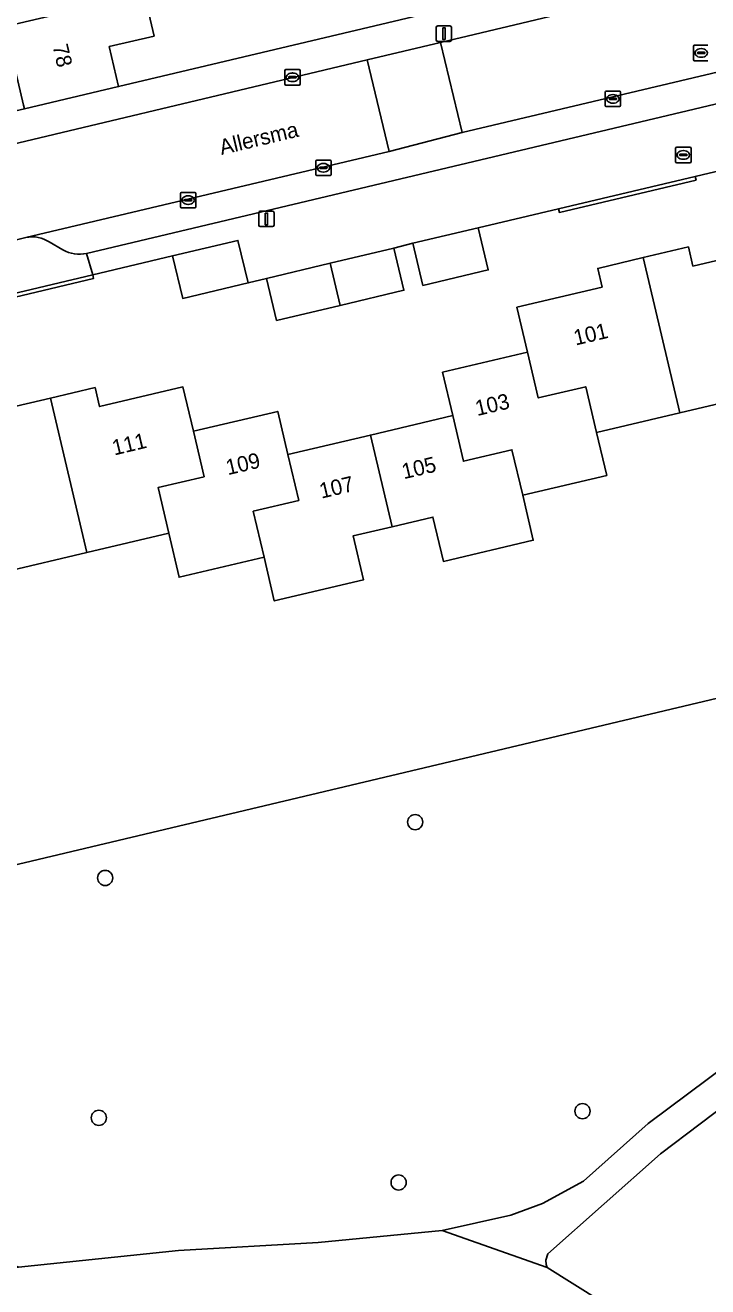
# Model space of a CAD drawing. Extents: x 158031 to 159244, y 380104 to 381214.
# Drawn here: x 158894.3 to 158938.4, y 380406.3 to 380487.8 of the extents above; entities that cross this region are included whole.
import ezdxf

# ---------------------------------------------------------------- set-up
doc = ezdxf.new("R2010")
doc.units = 0
for name, color, linetype in [('IMGEO_Boom', 7, 'Continuous'), ('IMGEO_Brandkraan', 7, 'Continuous'), ('IMGEO_Erf', 7, 'Continuous'), ('IMGEO_Groenvoorziening', 7, 'Continuous'), ('IMGEO_Hek', 7, 'Continuous'), ('IMGEO_Kolk', 7, 'Continuous'), ('IMGEO_Lichtmast', 7, 'Continuous'), ('IMGEO_Muur', 7, 'Continuous'), ('IMGEO_Openbare_ruimte_label', 7, 'Continuous'), ('IMGEO_Pand', 7, 'Continuous'), ('IMGEO_Pand_nummerreeks', 7, 'Continuous'), ('IMGEO_Parkeervlak_open', 7, 'Continuous'), ('IMGEO_Rijbaan_lokaal_open', 7, 'Continuous'), ('IMGEO_Rioolput', 7, 'Continuous'), ('IMGEO_Voetpad_halfverhard', 7, 'Continuous'), ('IMGEO_Voetpad_open', 7, 'Continuous')]:
    doc.layers.add(name, color=color, linetype=linetype)

msp = doc.modelspace()

# ---------------------------------------------------------------- linework, layer by layer
at = {"layer": 'IMGEO_Boom'}
for centre in [(158919.506, 380436.329), (158899.443, 380432.719), (158930.336, 380417.639), (158899.033, 380417.212), (158918.435, 380413.03)]:
    msp.add_circle(centre, 0.489, dxfattribs=at)
at = {"layer": 'IMGEO_Brandkraan'}
for p, q in [((158936.36, 380479.035), (158936.36, 380479.887)), ((158936.435, 380479.961), (158937.287, 380479.961)), ((158936.619, 380479.455), (158936.619, 380479.467)), ((158937.057, 380479.418), (158936.659, 380479.418)), ((158936.662, 380479.504), (158937.06, 380479.504)), ((158936.848, 380479.741), (158936.873, 380479.741)), ((158937.103, 380479.467), (158937.103, 380479.455)), ((158937.361, 380479.887), (158937.361, 380479.035)), ((158937.287, 380478.961), (158936.435, 380478.961)), ((158936.871, 380479.181), (158936.846, 380479.181))]:
    msp.add_line(p, q, dxfattribs=at)
for points in [[(158936.36, 380479.035), (158936.36, 380479.887)], [(158936.435, 380479.961), (158937.287, 380479.961)], [(158937.361, 380479.887), (158937.361, 380479.035)], [(158937.287, 380478.961), (158936.435, 380478.961)]]:
    msp.add_lwpolyline(points, dxfattribs=at)
for centre, radius, start, end in [((158936.437, 380479.885), 0.0765, 91.55205, 178.44795), ((158936.437, 380479.885), 0.0765, 91.55205, 178.44795), ((158936.659, 380479.464), 0.0403, 85.87752, 175.75265), ((158936.656, 380479.454), 0.0366, 178.93798, 274.71019), ((158937.06, 380479.461), 0.043, 264.86636, 352.45326), ((158937.064, 380479.466), 0.0386, 1.73085, 96.63898), ((158937.285, 380479.885), 0.0765, 1.55205, 88.44795), ((158937.285, 380479.885), 0.0765, 1.55205, 88.44795), ((158936.437, 380479.037), 0.0765, 181.55205, 268.44795), ((158936.437, 380479.037), 0.0765, 181.55205, 268.44795), ((158937.285, 380479.037), 0.0765, 271.55205, 358.44795), ((158937.285, 380479.037), 0.0765, 271.55205, 358.44795)]:
    msp.add_arc(centre, radius, start, end, dxfattribs=at)
for centre, major_axis, ratio, start_param, end_param in [((158936.847, 380479.461), (-0.387, 0.002), 0.722429, 4.712389, 7.853982), ((158936.872, 380479.461), (-0.39, 0.002), 0.717154, 1.570796, 4.712389)]:
    msp.add_ellipse(centre, major_axis=major_axis, ratio=ratio, start_param=start_param, end_param=end_param, dxfattribs=at)
at = {"layer": 'IMGEO_Erf'}
for points in [[(158901.466, 380492.016), (158902.612, 380487.149), (158899.705, 380486.464), (158900.315, 380483.885), (158920.547, 380488.674)], [(158942.801, 380479.288), (158937.632, 380478.075), (158937.687, 380477.842), (158928.842, 380475.744), (158928.787, 380475.977), (158923.585, 380474.758), (158924.231, 380472.034), (158920.004, 380471.031), (158919.358, 380473.756), (158918.13, 380473.441), (158918.777, 380470.717), (158914.659, 380469.738), (158910.541, 380468.759), (158909.893, 380471.483), (158908.704, 380471.185), (158904.459, 380470.183), (158903.809, 380472.935), (158898.635, 380471.711), (158898.691, 380471.478), (158889.887, 380469.384)], [(158893.027, 380463.064), (158895.908, 380463.743), (158898.789, 380464.422), (158899.08, 380463.189), (158904.48, 380464.461), (158905.155, 380461.599), (158910.616, 380462.886), (158911.273, 380460.097), (158916.608, 380461.354), (158921.938, 380462.61), (158921.276, 380465.418), (158926.773, 380466.713), (158926.088, 380469.619), (158931.604, 380470.919), (158931.319, 380472.13), (158934.255, 380472.822), (158937.188, 380473.513), (158937.48, 380472.273), (158942.879, 380473.545)], [(158941.944, 380464.034), (158936.628, 380462.781), (158931.249, 380461.514), (158931.903, 380458.738), (158926.464, 380457.456), (158927.149, 380454.55), (158921.336, 380453.18), (158920.659, 380456.053), (158918.008, 380455.429), (158915.501, 380454.838), (158916.171, 380451.995), (158910.39, 380450.633), (158909.725, 380453.454), (158904.232, 380452.16), (158903.56, 380455.011), (158898.266, 380453.764), (158892.97, 380452.516)], [(158883.466, 380431.148), (158973.949, 380452.625)]]:
    msp.add_lwpolyline(points, dxfattribs=at)
at = {"layer": 'IMGEO_Groenvoorziening'}
for points in [[(159006.925, 380451.21), (159005.828, 380456.746), (159004.857, 380456.513), (159005.809, 380452.471), (159000.386, 380451.105), (158975.667, 380445.423), (158973.949, 380452.625), (158883.466, 380431.148), (158888.059, 380413.158), (158888.945, 380411.442), (158890.833, 380408.861), (158893.84, 380407.549), (158904.192, 380408.639), (158913.221, 380409.146), (158921.261, 380409.922), (158925.707, 380410.919), (158927.74, 380411.665), (158930.409, 380413.109), (158934.592, 380416.844), (158944.855, 380424.497)], [(158938.68, 380403.56), (158941.135, 380407.879), (158946.376, 380412.112), (158940.523, 380418.762), (158935.39, 380414.878), (158928.1, 380408.408), (158927.968, 380408.009), (158927.983, 380407.72), (158928.059, 380407.537), (158931.468, 380405.396)]]:
    msp.add_lwpolyline(points, dxfattribs=at)
at = {"layer": 'IMGEO_Hek'}
msp.add_lwpolyline([(158900.315, 380483.885), (158920.547, 380488.674)], dxfattribs=at)
at = {"layer": 'IMGEO_Kolk'}
for p, q in [((158911.065, 380484.054), (158911.065, 380484.906)), ((158911.14, 380484.98), (158911.992, 380484.98)), ((158911.324, 380484.474), (158911.324, 380484.486)), ((158911.762, 380484.437), (158911.364, 380484.437)), ((158911.367, 380484.523), (158911.765, 380484.523)), ((158911.576, 380484.2), (158911.551, 380484.2)), ((158911.553, 380484.76), (158911.578, 380484.76)), ((158911.808, 380484.486), (158911.808, 380484.474)), ((158912.066, 380484.906), (158912.066, 380484.054)), ((158911.992, 380483.98), (158911.14, 380483.98)), ((158931.803, 380482.659), (158931.803, 380483.511)), ((158931.878, 380483.585), (158932.73, 380483.585)), ((158932.804, 380483.511), (158932.804, 380482.659)), ((158932.73, 380482.585), (158931.878, 380482.585)), ((158932.062, 380483.079), (158932.062, 380483.091)), ((158932.5, 380483.042), (158932.102, 380483.042)), ((158932.105, 380483.128), (158932.503, 380483.128)), ((158932.314, 380482.805), (158932.289, 380482.805)), ((158932.291, 380483.365), (158932.316, 380483.365)), ((158932.546, 380483.091), (158932.546, 380483.079)), ((158913.068, 380478.207), (158913.068, 380479.059)), ((158913.143, 380479.133), (158913.995, 380479.133)), ((158913.327, 380478.627), (158913.327, 380478.639)), ((158913.765, 380478.59), (158913.367, 380478.59)), ((158913.37, 380478.676), (158913.768, 380478.676)), ((158913.556, 380478.913), (158913.581, 380478.913)), ((158913.811, 380478.639), (158913.811, 380478.627)), ((158914.069, 380479.059), (158914.069, 380478.207)), ((158913.995, 380478.133), (158913.143, 380478.133)), ((158913.579, 380478.353), (158913.554, 380478.353)), ((158904.318, 380476.114), (158904.318, 380476.966)), ((158904.393, 380477.04), (158905.245, 380477.04)), ((158905.319, 380476.966), (158905.319, 380476.114)), ((158905.245, 380476.04), (158904.393, 380476.04)), ((158904.577, 380476.534), (158904.577, 380476.546)), ((158905.015, 380476.497), (158904.617, 380476.497)), ((158904.62, 380476.583), (158905.018, 380476.583)), ((158904.829, 380476.26), (158904.804, 380476.26)), ((158904.806, 380476.82), (158904.831, 380476.82)), ((158905.061, 380476.546), (158905.061, 380476.534))]:
    msp.add_line(p, q, dxfattribs=at)
for points in [[(158911.065, 380484.054), (158911.065, 380484.906)], [(158911.14, 380484.98), (158911.992, 380484.98)], [(158912.066, 380484.906), (158912.066, 380484.054)], [(158911.992, 380483.98), (158911.14, 380483.98)], [(158931.803, 380482.659), (158931.803, 380483.511)], [(158931.878, 380483.585), (158932.73, 380483.585)], [(158932.804, 380483.511), (158932.804, 380482.659)], [(158932.73, 380482.585), (158931.878, 380482.585)], [(158913.068, 380478.207), (158913.068, 380479.059)], [(158913.143, 380479.133), (158913.995, 380479.133)], [(158914.069, 380479.059), (158914.069, 380478.207)], [(158913.995, 380478.133), (158913.143, 380478.133)], [(158904.318, 380476.114), (158904.318, 380476.966)], [(158904.393, 380477.04), (158905.245, 380477.04)], [(158905.319, 380476.966), (158905.319, 380476.114)], [(158905.245, 380476.04), (158904.393, 380476.04)]]:
    msp.add_lwpolyline(points, dxfattribs=at)
for centre, radius, start, end in [((158911.142, 380484.904), 0.0765, 91.55205, 178.44795), ((158911.142, 380484.904), 0.0765, 91.55205, 178.44795), ((158911.364, 380484.483), 0.0403, 85.87752, 175.75265), ((158911.361, 380484.473), 0.0366, 178.93798, 274.71019), ((158911.765, 380484.48), 0.043, 264.86636, 352.45326), ((158911.769, 380484.485), 0.0386, 1.73085, 96.63898), ((158911.99, 380484.904), 0.0765, 1.55205, 88.44795), ((158911.99, 380484.904), 0.0765, 1.55205, 88.44795), ((158911.142, 380484.056), 0.0765, 181.55205, 268.44795), ((158911.142, 380484.056), 0.0765, 181.55205, 268.44795), ((158911.99, 380484.056), 0.0765, 271.55205, 358.44795), ((158911.99, 380484.056), 0.0765, 271.55205, 358.44795), ((158931.88, 380483.509), 0.0765, 91.55205, 178.44795), ((158931.88, 380483.509), 0.0765, 91.55205, 178.44795), ((158932.728, 380483.509), 0.0765, 1.55205, 88.44795), ((158932.728, 380483.509), 0.0765, 1.55205, 88.44795), ((158931.88, 380482.661), 0.0765, 181.55205, 268.44795), ((158931.88, 380482.661), 0.0765, 181.55205, 268.44795), ((158932.102, 380483.088), 0.0403, 85.87752, 175.75265), ((158932.099, 380483.078), 0.0366, 178.93798, 274.71019), ((158932.503, 380483.085), 0.043, 264.86636, 352.45326), ((158932.507, 380483.09), 0.0386, 1.73085, 96.63898), ((158932.728, 380482.661), 0.0765, 271.55205, 358.44795), ((158932.728, 380482.661), 0.0765, 271.55205, 358.44795), ((158913.145, 380479.057), 0.0765, 91.55205, 178.44795), ((158913.145, 380479.057), 0.0765, 91.55205, 178.44795), ((158913.367, 380478.636), 0.0403, 85.87752, 175.75265), ((158913.364, 380478.626), 0.0366, 178.93798, 274.71019), ((158913.768, 380478.633), 0.043, 264.86636, 352.45326), ((158913.772, 380478.638), 0.0386, 1.73085, 96.63898), ((158913.993, 380479.057), 0.0765, 1.55205, 88.44795), ((158913.993, 380479.057), 0.0765, 1.55205, 88.44795), ((158913.145, 380478.209), 0.0765, 181.55205, 268.44795), ((158913.145, 380478.209), 0.0765, 181.55205, 268.44795), ((158913.993, 380478.209), 0.0765, 271.55205, 358.44795), ((158913.993, 380478.209), 0.0765, 271.55205, 358.44795), ((158904.395, 380476.964), 0.0765, 91.55205, 178.44795), ((158904.395, 380476.964), 0.0765, 91.55205, 178.44795), ((158905.243, 380476.964), 0.0765, 1.55205, 88.44795), ((158905.243, 380476.964), 0.0765, 1.55205, 88.44795), ((158904.395, 380476.116), 0.0765, 181.55205, 268.44795), ((158904.395, 380476.116), 0.0765, 181.55205, 268.44795), ((158904.617, 380476.543), 0.0403, 85.87752, 175.75265), ((158904.614, 380476.533), 0.0366, 178.93798, 274.71019), ((158905.018, 380476.54), 0.043, 264.86636, 352.45326), ((158905.022, 380476.545), 0.0386, 1.73085, 96.63898), ((158905.243, 380476.116), 0.0765, 271.55205, 358.44795), ((158905.243, 380476.116), 0.0765, 271.55205, 358.44795)]:
    msp.add_arc(centre, radius, start, end, dxfattribs=at)
for centre, major_axis, ratio, start_param, end_param in [((158911.552, 380484.48), (-0.387, 0.002), 0.722429, 4.712389, 7.853982), ((158911.577, 380484.48), (-0.39, 0.002), 0.717154, 1.570796, 4.712389), ((158932.29, 380483.085), (-0.387, 0.002), 0.722429, 4.712389, 7.853982), ((158932.315, 380483.085), (-0.39, 0.002), 0.717154, 1.570796, 4.712389), ((158913.555, 380478.633), (-0.387, 0.002), 0.722429, 4.712389, 7.853982), ((158913.58, 380478.633), (-0.39, 0.002), 0.717154, 1.570796, 4.712389), ((158904.805, 380476.54), (-0.387, 0.002), 0.722429, 4.712389, 7.853982), ((158904.83, 380476.54), (-0.39, 0.002), 0.717154, 1.570796, 4.712389)]:
    msp.add_ellipse(centre, major_axis=major_axis, ratio=ratio, start_param=start_param, end_param=end_param, dxfattribs=at)
at = {"layer": 'IMGEO_Lichtmast'}
for p, q in [((158920.868, 380486.906), (158920.868, 380487.706)), ((158920.868, 380487.706), (158920.868, 380486.906)), ((158920.968, 380487.806), (158921.758, 380487.806)), ((158921.758, 380487.806), (158920.968, 380487.806)), ((158921.858, 380487.706), (158921.858, 380486.906)), ((158921.858, 380486.906), (158921.858, 380487.706)), ((158921.758, 380486.806), (158920.968, 380486.806)), ((158920.968, 380486.806), (158921.758, 380486.806)), ((158909.384, 380474.927), (158909.384, 380475.727)), ((158909.384, 380475.727), (158909.384, 380474.927)), ((158909.484, 380475.827), (158910.274, 380475.827)), ((158910.274, 380475.827), (158909.484, 380475.827)), ((158910.374, 380475.727), (158910.374, 380474.927)), ((158910.374, 380474.927), (158910.374, 380475.727)), ((158910.274, 380474.827), (158909.484, 380474.827)), ((158909.484, 380474.827), (158910.274, 380474.827))]:
    msp.add_line(p, q, dxfattribs=at)
for points in [[(158921.288, 380487.681), (158921.438, 380487.681), (158921.438, 380486.931), (158921.288, 380486.931), (158921.288, 380487.681)], [(158909.804, 380475.702), (158909.954, 380475.702), (158909.954, 380474.952), (158909.804, 380474.952), (158909.804, 380475.702)]]:
    msp.add_lwpolyline(points, dxfattribs=at)
for centre, start, end in [((158920.968, 380487.706), 90, 180), ((158920.968, 380487.706), 90, 180), ((158921.758, 380487.706), 0, 90), ((158921.758, 380487.706), 360, 90), ((158920.968, 380486.906), 180, 270), ((158920.968, 380486.906), 180, 270), ((158921.758, 380486.906), 270, 0), ((158921.758, 380486.906), 270, 0), ((158909.484, 380475.727), 90, 180), ((158909.484, 380475.727), 90, 180), ((158910.274, 380475.727), 0, 90), ((158910.274, 380475.727), 360, 90), ((158909.484, 380474.927), 180, 270), ((158909.484, 380474.927), 180, 270), ((158910.274, 380474.927), 270, 0), ((158910.274, 380474.927), 270, 0)]:
    msp.add_arc(centre, 0.1, start, end, dxfattribs=at)
at = {"layer": 'IMGEO_Muur'}
for points in [[(158928.787, 380475.977), (158928.842, 380475.744), (158937.687, 380477.842), (158937.632, 380478.075)], [(158889.831, 380469.617), (158889.887, 380469.384), (158898.691, 380471.478), (158898.635, 380471.711)]]:
    msp.add_lwpolyline(points, close=True, dxfattribs=at)
at = {"layer": 'IMGEO_Pand'}
for points in [[(158898.322, 380492.273), (158895.395, 380491.557), (158896.121, 380488.504), (158892.963, 380487.769), (158894.166, 380482.679), (158894.219, 380482.445), (158900.315, 380483.885), (158899.705, 380486.464), (158902.612, 380487.149), (158901.466, 380492.016), (158901.243, 380492.961)], [(158919.358, 380473.756), (158920.004, 380471.031), (158924.231, 380472.034), (158923.585, 380474.758)], [(158908.704, 380471.185), (158908.036, 380473.932), (158903.809, 380472.935), (158904.459, 380470.183)], [(158914.012, 380472.462), (158914.659, 380469.738), (158918.777, 380470.717), (158918.13, 380473.441)], [(158934.255, 380472.822), (158931.319, 380472.13), (158931.604, 380470.919), (158926.088, 380469.619), (158926.773, 380466.713), (158927.471, 380463.751), (158930.551, 380464.476), (158931.249, 380461.514), (158936.628, 380462.781)], [(158934.255, 380472.822), (158936.628, 380462.781), (158941.944, 380464.034), (158941.245, 380467), (158944.254, 380467.709), (158943.555, 380470.675), (158942.879, 380473.545), (158937.48, 380472.273), (158937.188, 380473.513)], [(158914.012, 380472.462), (158909.893, 380471.483), (158910.541, 380468.759), (158914.659, 380469.738)], [(158926.773, 380466.713), (158921.276, 380465.418), (158921.938, 380462.61), (158922.633, 380459.663), (158925.769, 380460.403), (158926.464, 380457.456), (158931.903, 380458.738), (158931.249, 380461.514), (158930.551, 380464.476), (158927.471, 380463.751)], [(158903.56, 380455.011), (158902.866, 380457.954), (158905.849, 380458.657), (158905.155, 380461.599), (158904.48, 380464.461), (158899.08, 380463.189), (158898.789, 380464.422), (158895.908, 380463.743), (158898.266, 380453.764)], [(158898.266, 380453.764), (158895.908, 380463.743), (158893.027, 380463.064), (158893.328, 380461.788), (158887.842, 380460.495), (158888.508, 380457.669), (158889.201, 380454.73), (158892.277, 380455.455), (158892.97, 380452.516)], [(158903.56, 380455.011), (158904.232, 380452.16), (158909.725, 380453.454), (158909.024, 380456.428), (158911.974, 380457.123), (158911.273, 380460.097), (158910.616, 380462.886), (158905.155, 380461.599), (158905.849, 380458.657), (158902.866, 380457.954)], [(158926.464, 380457.456), (158925.769, 380460.403), (158922.633, 380459.663), (158921.938, 380462.61), (158916.608, 380461.354), (158918.008, 380455.429), (158920.659, 380456.053), (158921.336, 380453.18), (158927.149, 380454.55)], [(158918.008, 380455.429), (158916.608, 380461.354), (158911.273, 380460.097), (158911.974, 380457.123), (158909.024, 380456.428), (158909.725, 380453.454), (158910.39, 380450.633), (158916.171, 380451.995), (158915.501, 380454.838)]]:
    msp.add_lwpolyline(points, close=True, dxfattribs=at)
at = {"layer": 'IMGEO_Parkeervlak_open'}
for points in [[(158967.769, 380491.632), (158922.543, 380480.912), (158917.816, 380479.685), (158894.316, 380474.117)], [(158898.242, 380473.095), (158964.814, 380488.882)], [(158895.825, 380473.835), (158896.704, 380473.327)]]:
    msp.add_lwpolyline(points, dxfattribs=at)
for centre, radius, start, end in [((158894.749, 380472.253), 1.913, 55.76062, 103.06885), ((158897.767, 380475.163), 2.122, 239.92226, 282.92149)]:
    msp.add_arc(centre, radius, start, end, dxfattribs=at)
at = {"layer": 'IMGEO_Rijbaan_lokaal_open'}
for points in [[(158973.979, 380499.304), (158948.8, 380493.312), (158948.712, 380493.285), (158932.127, 380489.349), (158921.148, 380486.737), (158922.543, 380480.912), (158967.769, 380491.632), (158975.364, 380493.421)], [(158921.148, 380486.737), (158916.402, 380485.613), (158917.816, 380479.685), (158922.543, 380480.912)]]:
    msp.add_lwpolyline(points, close=True, dxfattribs=at)
for points in [[(158917.816, 380479.685), (158916.402, 380485.613), (158887.402, 380478.724)], [(158893.006, 380473.789), (158893.351, 380473.884), (158894.316, 380474.117), (158917.816, 380479.685)]]:
    msp.add_lwpolyline(points, dxfattribs=at)
at = {"layer": 'IMGEO_Rioolput'}
for p, q in [((158937.518, 380485.63), (158937.518, 380486.482)), ((158937.593, 380486.556), (158938.445, 380486.556)), ((158937.777, 380486.05), (158937.777, 380486.062)), ((158938.215, 380486.013), (158937.817, 380486.013)), ((158937.82, 380486.099), (158938.218, 380486.099)), ((158938.006, 380486.336), (158938.031, 380486.336)), ((158938.261, 380486.062), (158938.261, 380486.05)), ((158938.445, 380485.556), (158937.593, 380485.556)), ((158938.029, 380485.776), (158938.004, 380485.776))]:
    msp.add_line(p, q, dxfattribs=at)
for points in [[(158937.518, 380485.63), (158937.518, 380486.482)], [(158937.593, 380486.556), (158938.445, 380486.556)], [(158938.445, 380485.556), (158937.593, 380485.556)]]:
    msp.add_lwpolyline(points, dxfattribs=at)
for centre, radius, start, end in [((158937.595, 380486.48), 0.0765, 91.55205, 178.44795), ((158937.595, 380486.48), 0.0765, 91.55205, 178.44795), ((158937.817, 380486.059), 0.0403, 85.87752, 175.75265), ((158937.814, 380486.049), 0.0366, 178.93798, 274.71019), ((158938.218, 380486.056), 0.043, 264.86636, 352.45326), ((158938.222, 380486.061), 0.0386, 1.73085, 96.63898), ((158937.595, 380485.632), 0.0765, 181.55205, 268.44795), ((158937.595, 380485.632), 0.0765, 181.55205, 268.44795)]:
    msp.add_arc(centre, radius, start, end, dxfattribs=at)
for centre, major_axis, ratio, start_param, end_param in [((158938.005, 380486.056), (-0.387, 0.002), 0.722429, 4.712389, 7.853982), ((158938.03, 380486.056), (-0.39, 0.002), 0.717154, 1.570796, 4.712389)]:
    msp.add_ellipse(centre, major_axis=major_axis, ratio=ratio, start_param=start_param, end_param=end_param, dxfattribs=at)
at = {"layer": 'IMGEO_Voetpad_halfverhard'}
for points in [[(158944.855, 380424.497), (158934.592, 380416.844), (158930.409, 380413.109), (158927.74, 380411.665), (158925.707, 380410.919), (158921.261, 380409.922), (158928.059, 380407.537), (158927.983, 380407.72), (158927.968, 380408.009), (158928.1, 380408.408), (158935.39, 380414.878), (158940.523, 380418.762)], [(158931.468, 380405.396), (158928.059, 380407.537), (158921.261, 380409.922), (158913.221, 380409.146), (158904.192, 380408.639), (158893.84, 380407.549), (158885.546, 380406.342), (158867.331, 380403.524)]]:
    msp.add_lwpolyline(points, dxfattribs=at)
at = {"layer": 'IMGEO_Voetpad_open'}
for points in [[(158935.757, 380492.685), (158930.69, 380491.08), (158920.547, 380488.674), (158900.315, 380483.885), (158894.219, 380482.445), (158890.057, 380481.5), (158887.323, 380480.855), (158882.549, 380479.729)], [(158916.402, 380485.613), (158921.148, 380486.737), (158932.127, 380489.349)], [(158864.701, 380488.387), (158864.988, 380487.157), (158866.367, 380487.492), (158867.366, 380483.268), (158868.584, 380478.103), (158870.674, 380469.246), (158871.61, 380465.306), (158874.934, 380466.094), (158879.161, 380467.096), (158880.382, 380467.396), (158884.623, 380468.402), (158889.831, 380469.617), (158898.635, 380471.711), (158898.242, 380473.095)], [(158964.814, 380488.882), (158898.242, 380473.095), (158898.635, 380471.711), (158903.809, 380472.935), (158908.036, 380473.932), (158908.704, 380471.185), (158909.893, 380471.483), (158914.012, 380472.462), (158918.13, 380473.441), (158919.358, 380473.756), (158923.585, 380474.758), (158928.787, 380475.977), (158937.632, 380478.075), (158942.801, 380479.288), (158947.022, 380480.294), (158948.245, 380480.576), (158952.365, 380481.555), (158956.484, 380482.533), (158957.71, 380482.836), (158961.931, 380483.847), (158971.556, 380485.976), (158970.89, 380488.824)], [(158887.402, 380478.724), (158916.402, 380485.613)], [(158894.316, 380474.117), (158893.351, 380473.884), (158893.006, 380473.789)], [(158896.704, 380473.327), (158895.825, 380473.835)]]:
    msp.add_lwpolyline(points, dxfattribs=at)
for centre, radius, start, end in [((158894.749, 380472.253), 1.913, 55.76062, 103.06885), ((158897.767, 380475.163), 2.122, 239.92226, 282.92149)]:
    msp.add_arc(centre, radius, start, end, dxfattribs=at)

# ---------------------------------------------------------------- texts
at = {"layer": 'IMGEO_Openbare_ruimte_label'}
msp.add_text('Allersma', height=1, rotation=13.41107, dxfattribs=at).set_placement((158906.968, 380479.452))
at = {"layer": 'IMGEO_Pand_nummerreeks'}
for s, rotation, p in [('78', 283.24764, (158896.028, 380486.503)), ('101', 13.16023, (158929.89, 380467.139)), ('103', 13.25621, (158923.523, 380462.578)), ('111', 13.40739, (158900.028, 380460.028)), ('109', 13.26099, (158907.385, 380458.755)), ('105', 13.25878, (158918.771, 380458.494)), ('107', 13.25878, (158913.438, 380457.238))]:
    msp.add_text(s, height=1, rotation=rotation, dxfattribs=at).set_placement(p)

doc.saveas('drawing.dxf')
